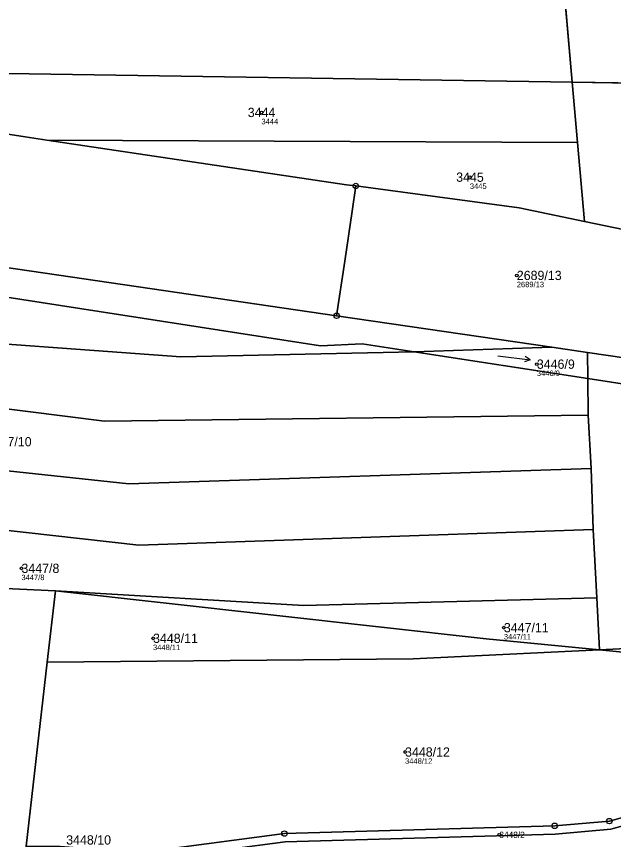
# Model space of a CAD drawing. Extents: x -761174 to -757114, y -1063806 to -1059397.
# Drawn here: x -757791.3 to -757681.9, y -1060227.6 to -1060076.8 of the extents above; entities that cross this region are included whole.
import ezdxf

# ---------------------------------------------------------------- set-up
doc = ezdxf.new("R2010")
doc.units = 0
for name, color, linetype in [('Definiční body', 7, 'Continuous'), ('Hranice parcel', 7, 'Continuous'), ('Parcelní čísla', 7, 'Continuous'), ('Polygon parcely', 7, 'Continuous'), ('Značky bodu BP', 7, 'Continuous'), ('Značky kultur', 7, 'Continuous')]:
    doc.layers.add(name, color=color, linetype=linetype)

msp = doc.modelspace()

# ---------------------------------------------------------------- linework, layer by layer
at = {"layer": 'Definiční body'}
for centre in [(-757746.4, -1060094.42), (-757708.22, -1060106.28), (-757699.62, -1060124.28), (-757695.95, -1060140.54), (-757790.37, -1060177.95), (-757701.99, -1060188.82), (-757766.26, -1060190.77), (-757720.09, -1060211.6), (-757702.82, -1060226.77)]:
    msp.add_circle(centre, 0.25, dxfattribs=at)
at = {"layer": 'Hranice parcel'}
for p, q in [((-757691.5, -1060065.78), (-757689.45, -1060088.87)), ((-757689.45, -1060088.87), (-757688.47, -1060099.93)), ((-757689.45, -1060088.87), (-757676.88, -1060089.06)), ((-757785.7, -1060099.48), (-757688.47, -1060099.93)), ((-757688.47, -1060099.93), (-757687.19, -1060114.38)), ((-757687.19, -1060114.38), (-757639.93, -1060124.17)), ((-757793.56, -1060122.78), (-757732.62, -1060131.67)), ((-757693.18, -1060137.43), (-757732.62, -1060131.67)), ((-757718.41, -1060138.26), (-757693.18, -1060137.43)), ((-757686.64, -1060138.39), (-757693.18, -1060137.43)), ((-757718.41, -1060138.26), (-757686.61, -1060143.18)), ((-757686.61, -1060143.18), (-757686.64, -1060138.39)), ((-757686.57, -1060149.86), (-757686.61, -1060143.18)), ((-757685.97, -1060159.64), (-757686.57, -1060149.86)), ((-757685.61, -1060170.82), (-757685.97, -1060159.64)), ((-757684.97, -1060183.38), (-757685.61, -1060170.82)), ((-757784.15, -1060182.07), (-757805.28, -1060181.09)), ((-757785.65, -1060195.16), (-757784.15, -1060182.07)), ((-757684.44, -1060192.89), (-757684.97, -1060183.38)), ((-757684.44, -1060192.89), (-757642.78, -1060197.01)), ((-757789.53, -1060228.84), (-757785.65, -1060195.16))]:
    msp.add_line(p, q, dxfattribs=at)
for points in [[(-757852.31, -1060089.26), (-757852.72, -1060086.39), (-757689.45, -1060088.87)], [(-757785.7, -1060099.48), (-757789.66, -1060098.89), (-757852.31, -1060089.26)], [(-757729.12, -1060107.89), (-757730.83, -1060107.66), (-757785.7, -1060099.48)], [(-757732.62, -1060131.67), (-757731.15, -1060121.69), (-757729.8, -1060112.49), (-757729.12, -1060107.89)], [(-757729.12, -1060107.89), (-757699.16, -1060111.9), (-757687.19, -1060114.38)], [(-757869.56, -1060125.23), (-757868.9, -1060125.84), (-757847.02, -1060130.94), (-757828.46, -1060130.73), (-757827.38, -1060122.93), (-757735.56, -1060137.19), (-757727.96, -1060136.79), (-757718.41, -1060138.26)], [(-757871.42, -1060128.49), (-757852.4, -1060131.41), (-757813.07, -1060135.44), (-757761.18, -1060139.17), (-757718.41, -1060138.26)], [(-757875.47, -1060138.34), (-757775.17, -1060150.97), (-757686.57, -1060149.86)], [(-757634.26, -1060145.96), (-757635.44, -1060145.86), (-757686.64, -1060138.39)], [(-757686.61, -1060143.18), (-757664.14, -1060146.65), (-757658.56, -1060153.53), (-757630.94, -1060158.73)], [(-757685.97, -1060159.64), (-757770.72, -1060162.45), (-757821.53, -1060157.03), (-757880.28, -1060150.04)], [(-757884.65, -1060160.67), (-757768.87, -1060173.68), (-757685.61, -1060170.82)], [(-757784.15, -1060182.07), (-757738.63, -1060184.76), (-757684.97, -1060183.38)], [(-757784.15, -1060182.07), (-757705.21, -1060190.84), (-757684.44, -1060192.89)], [(-757634.73, -1060190.93), (-757640.92, -1060197.19), (-757647.27, -1060204.16), (-757661.65, -1060217.25), (-757671.2, -1060222.64), (-757682.39, -1060225.74), (-757692.59, -1060226.63), (-757742.07, -1060228.04), (-757762.42, -1060230.73), (-757765.42, -1060231.13), (-757770.48, -1060232.41), (-757776.82, -1060234.02), (-757781.61, -1060235.24), (-757783.45, -1060235.49), (-757790.4, -1060236.43)], [(-757684.44, -1060192.89), (-757656.46, -1060191.47), (-757636.9, -1060190.98)], [(-757785.65, -1060195.16), (-757718.62, -1060194.56), (-757684.44, -1060192.89)], [(-757642.78, -1060197.01), (-757648.33, -1060203.1), (-757662.54, -1060216.03), (-757671.78, -1060221.24), (-757682.66, -1060224.26), (-757692.68, -1060225.13), (-757742.19, -1060226.55), (-757765.7, -1060229.66), (-757767.6, -1060230.14)]]:
    msp.add_lwpolyline(points, dxfattribs=at)
at = {"layer": 'Polygon parcely'}
for points in [[(-757691.5, -1060065.78), (-757689.45, -1060088.87), (-757676.88, -1060089.06), (-757677.1, -1060071.14), (-757677.51, -1060061.51), (-757677.8, -1060054.85), (-757677.84, -1060053.89), (-757688.39, -1060054.34), (-757692.38, -1060054.51)], [(-757852.31, -1060089.26), (-757852.72, -1060086.39), (-757689.45, -1060088.87), (-757691.5, -1060065.78), (-757731.69, -1060065.52), (-757794.99, -1060065.12), (-757827.6, -1060064.22), (-757832.6, -1060064.06), (-757840.19, -1060064.41), (-757843.01, -1060064.41), (-757845.44, -1060064.41), (-757850.8, -1060064.42), (-757874.58, -1060064.45), (-757884.59, -1060066.15), (-757898.23, -1060070.79), (-757898.44, -1060070.92), (-757912.19, -1060079.74)], [(-757688.47, -1060099.93), (-757689.45, -1060088.87), (-757852.72, -1060086.39), (-757852.31, -1060089.26), (-757789.66, -1060098.89), (-757785.7, -1060099.48)], [(-757639.93, -1060124.17), (-757638.59, -1060106.69), (-757642.17, -1060087.53), (-757676.88, -1060089.06), (-757689.45, -1060088.87), (-757688.47, -1060099.93), (-757687.19, -1060114.38)], [(-757729.12, -1060107.89), (-757699.16, -1060111.9), (-757687.19, -1060114.38), (-757688.47, -1060099.93), (-757785.7, -1060099.48), (-757730.83, -1060107.66)], [(-757634.26, -1060145.96), (-757637.9, -1060132.49), (-757639.03, -1060128.02), (-757639.93, -1060124.17), (-757687.19, -1060114.38), (-757699.16, -1060111.9), (-757729.12, -1060107.89), (-757729.8, -1060112.49), (-757731.15, -1060121.69), (-757732.62, -1060131.67), (-757693.18, -1060137.43), (-757686.64, -1060138.39), (-757635.44, -1060145.86)], [(-757847.02, -1060130.94), (-757828.46, -1060130.73), (-757827.38, -1060122.93), (-757735.56, -1060137.19), (-757727.96, -1060136.79), (-757718.41, -1060138.26), (-757693.18, -1060137.43), (-757732.62, -1060131.67), (-757793.56, -1060122.78), (-757866, -1060118.97), (-757869.56, -1060125.23), (-757868.9, -1060125.84)], [(-757761.18, -1060139.17), (-757718.41, -1060138.26), (-757727.96, -1060136.79), (-757735.56, -1060137.19), (-757827.38, -1060122.93), (-757828.46, -1060130.73), (-757847.02, -1060130.94), (-757868.9, -1060125.84), (-757869.56, -1060125.23), (-757871.42, -1060128.49), (-757852.4, -1060131.41), (-757813.07, -1060135.44)], [(-757686.57, -1060149.86), (-757686.61, -1060143.18), (-757718.41, -1060138.26), (-757761.18, -1060139.17), (-757813.07, -1060135.44), (-757852.4, -1060131.41), (-757871.42, -1060128.49), (-757875.47, -1060138.34), (-757775.17, -1060150.97)], [(-757686.64, -1060138.39), (-757693.18, -1060137.43), (-757718.41, -1060138.26), (-757686.61, -1060143.18)], [(-757686.57, -1060149.86), (-757775.17, -1060150.97), (-757875.47, -1060138.34), (-757880.28, -1060150.04), (-757821.53, -1060157.03), (-757770.72, -1060162.45), (-757685.97, -1060159.64)], [(-757658.56, -1060153.53), (-757630.94, -1060158.73), (-757634.26, -1060145.96), (-757635.44, -1060145.86), (-757686.64, -1060138.39), (-757686.61, -1060143.18), (-757664.14, -1060146.65)], [(-757685.61, -1060170.82), (-757684.97, -1060183.38), (-757684.44, -1060192.89), (-757656.46, -1060191.47), (-757636.9, -1060190.98), (-757631.18, -1060185.19), (-757630.94, -1060158.73), (-757658.56, -1060153.53), (-757664.14, -1060146.65), (-757686.61, -1060143.18), (-757686.57, -1060149.86), (-757685.97, -1060159.64)], [(-757685.61, -1060170.82), (-757685.97, -1060159.64), (-757770.72, -1060162.45), (-757821.53, -1060157.03), (-757880.28, -1060150.04), (-757884.65, -1060160.67), (-757768.87, -1060173.68)], [(-757684.97, -1060183.38), (-757685.61, -1060170.82), (-757768.87, -1060173.68), (-757884.65, -1060160.67), (-757895.12, -1060173.65), (-757884.69, -1060174.86), (-757861.86, -1060176.83), (-757835.37, -1060179.05), (-757805.28, -1060181.09), (-757784.15, -1060182.07), (-757738.63, -1060184.76)], [(-757785.65, -1060195.16), (-757784.15, -1060182.07), (-757805.28, -1060181.09), (-757809.01, -1060212.8), (-757810.87, -1060229.56), (-757811.15, -1060232.05), (-757790, -1060232.95), (-757789.82, -1060231.4), (-757789.53, -1060228.84)], [(-757684.44, -1060192.89), (-757705.21, -1060190.84), (-757784.15, -1060182.07), (-757785.65, -1060195.16), (-757718.62, -1060194.56)], [(-757684.97, -1060183.38), (-757738.63, -1060184.76), (-757784.15, -1060182.07), (-757705.21, -1060190.84), (-757684.44, -1060192.89)], [(-757636.9, -1060190.98), (-757656.46, -1060191.47), (-757684.44, -1060192.89), (-757642.78, -1060197.01), (-757642.01, -1060196.16)], [(-757785.65, -1060195.16), (-757789.53, -1060228.84), (-757783.29, -1060228.83), (-757770.49, -1060229.81), (-757767.6, -1060230.14), (-757765.7, -1060229.66), (-757742.19, -1060226.55), (-757692.68, -1060225.13), (-757682.66, -1060224.26), (-757671.78, -1060221.24), (-757662.54, -1060216.03), (-757648.33, -1060203.1), (-757642.78, -1060197.01), (-757684.44, -1060192.89), (-757718.62, -1060194.56)]]:
    msp.add_lwpolyline(points, close=True, dxfattribs=at)
for points in [[(-757972.49, -1060099.36), (-757966.56, -1060098.27), (-757963.66, -1060097.74), (-757946.14, -1060098.71), (-757923.89, -1060099.94), (-757909.56, -1060102.94), (-757862.49, -1060112.81), (-757858.73, -1060113.6), (-757793.56, -1060122.78), (-757732.62, -1060131.67), (-757731.15, -1060121.69), (-757729.8, -1060112.49), (-757729.12, -1060107.89), (-757730.83, -1060107.66), (-757785.7, -1060099.48), (-757789.66, -1060098.89), (-757852.31, -1060089.26), (-757912.19, -1060079.74), (-757936.38, -1060074.06)], [(-757671.78, -1060221.24), (-757682.66, -1060224.26), (-757692.68, -1060225.13), (-757742.19, -1060226.55), (-757765.7, -1060229.66), (-757767.6, -1060230.14), (-757774.37, -1060231.85), (-757776.95, -1060232.51), (-757781.9, -1060233.76), (-757783.55, -1060233.98), (-757790.22, -1060234.89), (-757790.4, -1060236.43), (-757783.45, -1060235.49), (-757781.61, -1060235.24), (-757776.82, -1060234.02), (-757770.48, -1060232.41), (-757765.42, -1060231.13), (-757762.42, -1060230.73), (-757742.07, -1060228.04), (-757692.59, -1060226.63), (-757682.39, -1060225.74), (-757671.2, -1060222.64)], [(-757671.2, -1060222.64), (-757682.39, -1060225.74), (-757692.59, -1060226.63), (-757742.07, -1060228.04)]]:
    msp.add_lwpolyline(points, dxfattribs=at)
at = {"layer": 'Značky bodu BP'}
for centre, radius in [((-757729.12, -1060107.89), 0.5), ((-757729.12, -1060107.89), 0.0303), ((-757732.62, -1060131.67), 0.5), ((-757732.62, -1060131.67), 0.0303), ((-757682.66, -1060224.26), 0.5), ((-757692.68, -1060225.13), 0.5), ((-757692.68, -1060225.13), 0.0303), ((-757682.66, -1060224.26), 0.0303), ((-757742.19, -1060226.55), 0.5), ((-757742.19, -1060226.55), 0.0303)]:
    msp.add_circle(centre, radius, dxfattribs=at)
at = {"layer": 'Značky kultur'}
for p, q in [((-757703.11, -1060139.01), (-757697.16, -1060139.74)), ((-757697.16, -1060139.74), (-757698.07, -1060139.12)), ((-757697.16, -1060139.74), (-757698.19, -1060140.11))]:
    msp.add_line(p, q, dxfattribs=at)

# ---------------------------------------------------------------- texts
at = {"layer": 'Definiční body'}
for s, p in [('3444', (-757746.4, -1060096.58)), ('3445', (-757708.22, -1060108.44)), ('2689/13', (-757699.62, -1060126.44)), ('3446/9', (-757695.95, -1060142.7)), ('3447/8', (-757790.37, -1060180.11)), ('3447/11', (-757701.99, -1060190.98)), ('3448/11', (-757766.26, -1060192.93)), ('3448/12', (-757720.09, -1060213.76))]:
    msp.add_text(s, height=1, dxfattribs=at).set_placement(p)
at = {"layer": 'Parcelní čísla'}
for s, height, p in [('3444', 1.7, (-757748.91, -1060095.27)), ('3445', 1.7, (-757710.73, -1060107.13)), ('2689/13', 1.7, (-757699.62, -1060125.13)), ('3446/9', 1.7, (-757695.95, -1060141.39)), ('3447/10', 1.7, (-757796.72, -1060155.59)), ('3447/8', 1.7, (-757790.37, -1060178.8)), ('3447/11', 1.7, (-757701.99, -1060189.67)), ('3448/11', 1.7, (-757766.26, -1060191.62)), ('3448/12', 1.7, (-757720.09, -1060212.45)), ('3448/10', 1.7, (-757782.17, -1060228.56)), ('3448/2', 1.14, (-757702.82, -1060227.34))]:
    msp.add_text(s, height=height, dxfattribs=at).set_placement(p)

doc.saveas('drawing.dxf')
